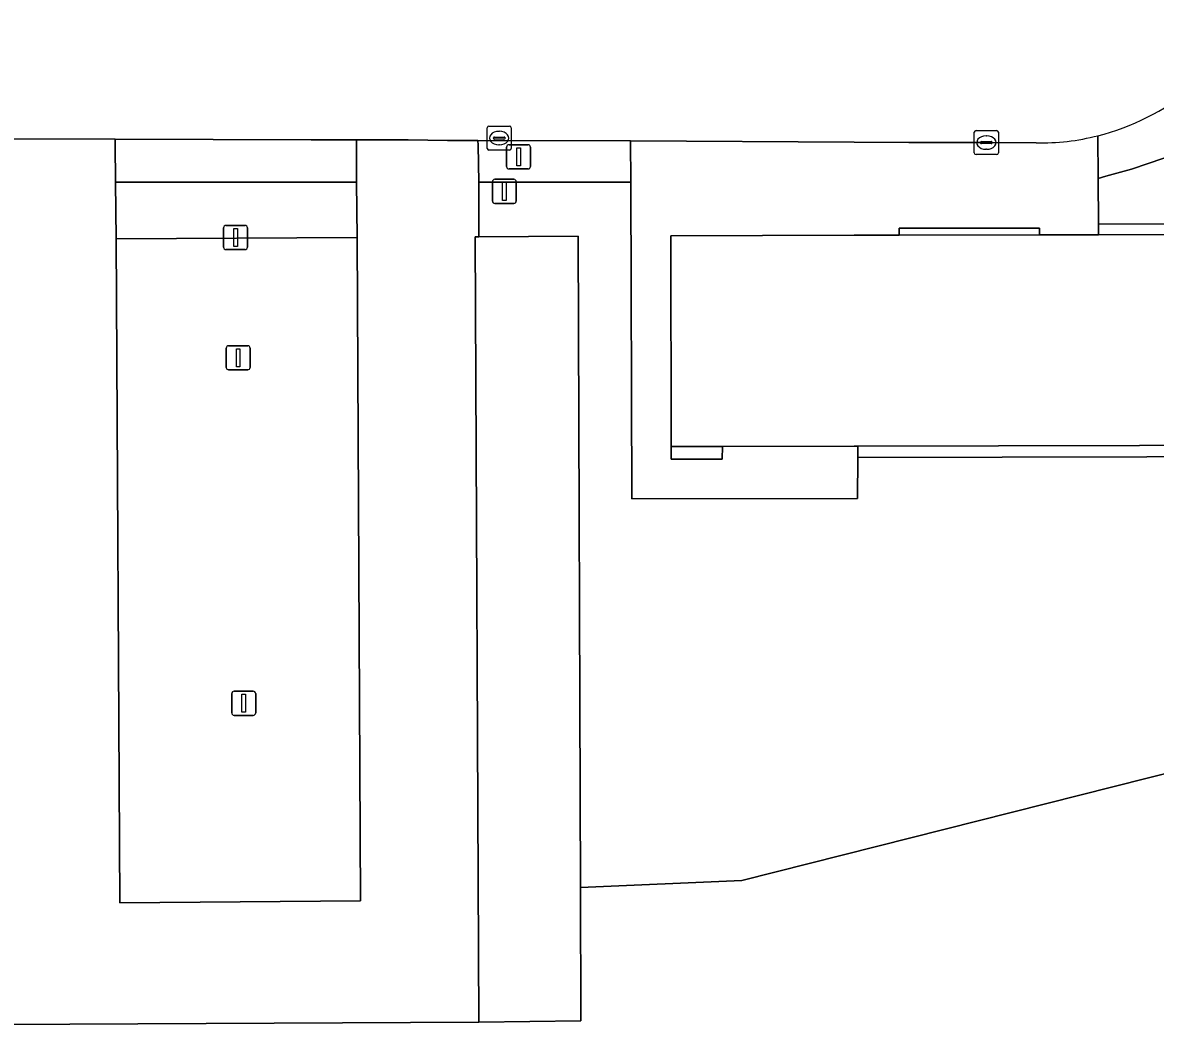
# Model space of a CAD drawing. Extents: x 161477 to 163040, y 383680 to 384871.
# Drawn here: x 162465.54 to 162512.48, y 384149.41 to 384191.39 of the extents above; entities that cross this region are included whole.
import ezdxf

# ---------------------------------------------------------------- set-up
doc = ezdxf.new("R2010")
doc.units = 0
for name, color, linetype in [('IMGEO_Gemengd_bos', 7, 'Continuous'), ('IMGEO_Groenvoorziening', 7, 'Continuous'), ('IMGEO_Kolk', 7, 'Continuous'), ('IMGEO_Lichtmast', 7, 'Continuous'), ('IMGEO_Pand', 7, 'Continuous'), ('IMGEO_Parkeervlak_open', 7, 'Continuous'), ('IMGEO_Rijbaan_lokaal_open', 7, 'Continuous'), ('IMGEO_Terreindeel_onvherhard', 7, 'Continuous'), ('IMGEO_Verkeersbordpaal', 7, 'Continuous'), ('IMGEO_Voetpad_open', 7, 'Continuous')]:
    doc.layers.add(name, color=color, linetype=linetype)

msp = doc.modelspace()

# ---------------------------------------------------------------- linework, layer by layer
at = {"layer": 'IMGEO_Gemengd_bos'}
msp.add_lwpolyline([(162518.607, 384161.721), (162512.147, 384160.095), (162495.343, 384155.866), (162488.653, 384155.572), (162488.673, 384150.055), (162484.441, 384149.998), (162464.661, 384149.9), (162460.403, 384149.884), (162460.387, 384153.173), (162453.373, 384152.987), (162453.484, 384131.863), (162453.62, 384131.84), (162500, 384141.748), (162543.951, 384150.699)], dxfattribs=at)
at = {"layer": 'IMGEO_Groenvoorziening'}
for points in [[(162512.83, 384185.778), (162511.496, 384185.319), (162510.422, 384185.025), (162510.113, 384184.94), (162510.126, 384183.043), (162518.099, 384183.075)], [(162518.111, 384173.425), (162500.146, 384173.373), (162500.143, 384171.686), (162490.788, 384171.67), (162490.742, 384184.778), (162484.442, 384184.781), (162484.438, 384182.517), (162488.555, 384182.542), (162488.653, 384155.572), (162495.343, 384155.866), (162512.147, 384160.095), (162518.607, 384161.721)]]:
    msp.add_lwpolyline(points, dxfattribs=at)
msp.add_lwpolyline([(162479.379, 384184.783), (162469.392, 384184.787), (162469.415, 384182.429), (162479.399, 384182.495)], close=True, dxfattribs=at)
at = {"layer": 'IMGEO_Kolk'}
for p, q in [((162484.788, 384186.181), (162484.788, 384187.033)), ((162484.863, 384187.107), (162485.715, 384187.107)), ((162485.276, 384186.887), (162485.301, 384186.887)), ((162485.789, 384187.033), (162485.789, 384186.181)), ((162504.976, 384185.996), (162504.976, 384186.848)), ((162505.051, 384186.922), (162505.903, 384186.922)), ((162505.977, 384186.848), (162505.977, 384185.996)), ((162485.047, 384186.601), (162485.047, 384186.613)), ((162485.485, 384186.564), (162485.087, 384186.564)), ((162485.09, 384186.65), (162485.488, 384186.65)), ((162485.299, 384186.327), (162485.274, 384186.327)), ((162485.531, 384186.613), (162485.531, 384186.601)), ((162505.235, 384186.416), (162505.235, 384186.428)), ((162505.673, 384186.379), (162505.275, 384186.379)), ((162505.278, 384186.465), (162505.676, 384186.465)), ((162505.464, 384186.702), (162505.489, 384186.702)), ((162505.719, 384186.428), (162505.719, 384186.416)), ((162485.715, 384186.107), (162484.863, 384186.107)), ((162505.903, 384185.922), (162505.051, 384185.922)), ((162505.487, 384186.142), (162505.462, 384186.142))]:
    msp.add_line(p, q, dxfattribs=at)
for points in [[(162484.788, 384186.181), (162484.788, 384187.033)], [(162484.863, 384187.107), (162485.715, 384187.107)], [(162485.789, 384187.033), (162485.789, 384186.181)], [(162504.976, 384185.996), (162504.976, 384186.848)], [(162505.051, 384186.922), (162505.903, 384186.922)], [(162505.977, 384186.848), (162505.977, 384185.996)], [(162485.715, 384186.107), (162484.863, 384186.107)], [(162505.903, 384185.922), (162505.051, 384185.922)]]:
    msp.add_lwpolyline(points, dxfattribs=at)
for centre, radius, start, end in [((162484.865, 384187.031), 0.0765, 91.552, 178.448), ((162484.865, 384187.031), 0.0765, 91.552, 178.448), ((162485.713, 384187.031), 0.0765, 1.552, 88.448), ((162485.713, 384187.031), 0.0765, 1.552, 88.448), ((162505.053, 384186.846), 0.0765, 91.552, 178.448), ((162505.053, 384186.846), 0.0765, 91.552, 178.448), ((162505.901, 384186.846), 0.0765, 1.552, 88.448), ((162505.901, 384186.846), 0.0765, 1.552, 88.448), ((162485.087, 384186.61), 0.0403, 85.8775, 175.7526), ((162485.084, 384186.6), 0.0366, 178.938, 274.7102), ((162485.488, 384186.607), 0.043, 264.8664, 352.4533), ((162485.492, 384186.612), 0.0386, 1.7309, 96.639), ((162505.275, 384186.425), 0.0403, 85.8775, 175.7526), ((162505.272, 384186.415), 0.0366, 178.938, 274.7102), ((162505.676, 384186.422), 0.043, 264.8664, 352.4533), ((162505.68, 384186.427), 0.0386, 1.7309, 96.639), ((162484.865, 384186.183), 0.0765, 181.552, 268.448), ((162484.865, 384186.183), 0.0765, 181.552, 268.448), ((162485.713, 384186.183), 0.0765, 271.552, 358.448), ((162485.713, 384186.183), 0.0765, 271.552, 358.448), ((162505.053, 384185.998), 0.0765, 181.552, 268.448), ((162505.053, 384185.998), 0.0765, 181.552, 268.448), ((162505.901, 384185.998), 0.0765, 271.552, 358.448), ((162505.901, 384185.998), 0.0765, 271.552, 358.448)]:
    msp.add_arc(centre, radius, start, end, dxfattribs=at)
for centre, major_axis, ratio, start_param, end_param in [((162485.275, 384186.607), (-0.387, 0.002), 0.722429, 4.712389, 7.853982), ((162485.3, 384186.607), (-0.39, 0.002), 0.717154, 1.570796, 4.712389), ((162505.463, 384186.422), (-0.387, 0.002), 0.722429, 4.712389, 7.853982), ((162505.488, 384186.422), (-0.39, 0.002), 0.717154, 1.570796, 4.712389)]:
    msp.add_ellipse(centre, major_axis=major_axis, ratio=ratio, start_param=start_param, end_param=end_param, dxfattribs=at)
at = {"layer": 'IMGEO_Lichtmast'}
for p, q in [((162485.695, 384186.33), (162486.485, 384186.33)), ((162486.485, 384186.33), (162485.695, 384186.33)), ((162485.595, 384185.43), (162485.595, 384186.23)), ((162485.595, 384186.23), (162485.595, 384185.43)), ((162486.585, 384186.23), (162486.585, 384185.43)), ((162486.585, 384185.43), (162486.585, 384186.23)), ((162486.485, 384185.33), (162485.695, 384185.33)), ((162485.695, 384185.33), (162486.485, 384185.33)), ((162473.975, 384177.11), (162473.975, 384177.91)), ((162473.975, 384177.91), (162473.975, 384177.11)), ((162474.075, 384178.01), (162474.865, 384178.01)), ((162474.865, 384178.01), (162474.075, 384178.01)), ((162474.965, 384177.91), (162474.965, 384177.11)), ((162474.965, 384177.11), (162474.965, 384177.91)), ((162474.865, 384177.01), (162474.075, 384177.01)), ((162474.075, 384177.01), (162474.865, 384177.01)), ((162474.205, 384162.8), (162474.205, 384163.6)), ((162474.205, 384163.6), (162474.205, 384162.8)), ((162474.305, 384163.7), (162475.095, 384163.7)), ((162475.095, 384163.7), (162474.305, 384163.7)), ((162475.195, 384163.6), (162475.195, 384162.8)), ((162475.195, 384162.8), (162475.195, 384163.6)), ((162475.095, 384162.7), (162474.305, 384162.7)), ((162474.305, 384162.7), (162475.095, 384162.7))]:
    msp.add_line(p, q, dxfattribs=at)
for points in [[(162486.015, 384186.205), (162486.165, 384186.205), (162486.165, 384185.455), (162486.015, 384185.455), (162486.015, 384186.205)], [(162474.395, 384177.885), (162474.545, 384177.885), (162474.545, 384177.135), (162474.395, 384177.135), (162474.395, 384177.885)], [(162474.625, 384163.575), (162474.775, 384163.575), (162474.775, 384162.825), (162474.625, 384162.825), (162474.625, 384163.575)]]:
    msp.add_lwpolyline(points, dxfattribs=at)
for centre, start, end in [((162485.695, 384186.23), 90, 180), ((162485.695, 384186.23), 90, 180), ((162486.485, 384186.23), 0, 90), ((162486.485, 384186.23), 360, 90), ((162485.695, 384185.43), 180, 270), ((162485.695, 384185.43), 180, 270), ((162486.485, 384185.43), 270, 0), ((162486.485, 384185.43), 270, 0), ((162474.075, 384177.91), 90, 180), ((162474.075, 384177.91), 90, 180), ((162474.865, 384177.91), 0, 90), ((162474.865, 384177.91), 360, 90), ((162474.075, 384177.11), 180, 270), ((162474.075, 384177.11), 180, 270), ((162474.865, 384177.11), 270, 0), ((162474.865, 384177.11), 270, 0), ((162474.305, 384163.6), 90, 180), ((162474.305, 384163.6), 90, 180), ((162475.095, 384163.6), 0, 90), ((162475.095, 384163.6), 360, 90), ((162474.305, 384162.8), 180, 270), ((162474.305, 384162.8), 180, 270), ((162475.095, 384162.8), 270, 0), ((162475.095, 384162.8), 270, 0)]:
    msp.add_arc(centre, 0.1, start, end, dxfattribs=at)
at = {"layer": 'IMGEO_Pand'}
msp.add_lwpolyline([(162517.624, 384182.623), (162510.129, 384182.605), (162507.676, 384182.599), (162501.87, 384182.585), (162500, 384182.58), (162492.396, 384182.561), (162492.415, 384173.83), (162494.542, 384173.834), (162500, 384173.846), (162500.147, 384173.846), (162517.651, 384173.883)], close=True, dxfattribs=at)
at = {"layer": 'IMGEO_Parkeervlak_open'}
for points in [[(162484.438, 384182.517), (162484.294, 384182.514), (162484.441, 384149.998), (162488.673, 384150.055), (162488.653, 384155.572), (162488.555, 384182.542)], [(162479.399, 384182.495), (162469.415, 384182.429), (162469.56, 384154.931), (162479.536, 384155.016)]]:
    msp.add_lwpolyline(points, close=True, dxfattribs=at)
at = {"layer": 'IMGEO_Rijbaan_lokaal_open'}
msp.add_lwpolyline([(162444.325, 384186.638), (162445.079, 384186.63), (162449.876, 384186.636), (162453.618, 384186.607), (162464.346, 384186.573), (162469.376, 384186.557), (162477.492, 384186.532), (162479.371, 384186.536), (162481.508, 384186.54), (162483.146, 384186.508), (162484.406, 384186.505), (162490.736, 384186.488), (162500, 384186.441), (162502.267, 384186.429), (162505.477, 384186.423), (162507.542, 384186.406)], dxfattribs=at)
msp.add_lwpolyline([(162469.415, 384182.429), (162469.392, 384184.787), (162469.378, 384186.371), (162469.376, 384186.557), (162464.346, 384186.573), (162464.345, 384186.375), (162464.342, 384184.824), (162464.361, 384182.493), (162464.506, 384182.495), (162464.661, 384149.9), (162484.441, 384149.998), (162484.294, 384182.514), (162484.438, 384182.517), (162484.442, 384184.781), (162484.41, 384186.313), (162484.406, 384186.505), (162483.146, 384186.508), (162481.508, 384186.54), (162479.371, 384186.536), (162479.372, 384186.329), (162479.379, 384184.783), (162479.399, 384182.495), (162479.536, 384155.016), (162469.56, 384154.931)], close=True, dxfattribs=at)
for centre, radius, start, end in [((162507.695, 384196.274), 9.867, 284.1117, 309.5029), ((162507.691, 384196.262), 9.857, 269.1329, 284.1516)]:
    msp.add_arc(centre, radius, start, end, dxfattribs=at)
at = {"layer": 'IMGEO_Terreindeel_onvherhard'}
for points in [[(162518.099, 384183.075), (162510.126, 384183.043), (162510.129, 384182.605), (162517.624, 384182.623), (162517.651, 384173.883), (162500.147, 384173.846), (162500.146, 384173.373), (162518.111, 384173.425)], [(162507.676, 384182.874), (162501.87, 384182.881), (162501.87, 384182.585), (162507.676, 384182.599)], [(162494.542, 384173.834), (162492.415, 384173.83), (162492.42, 384173.309), (162494.535, 384173.315)]]:
    msp.add_lwpolyline(points, close=True, dxfattribs=at)
at = {"layer": 'IMGEO_Verkeersbordpaal'}
for p, q in [((162485.105, 384184.9), (162485.895, 384184.9)), ((162485.895, 384184.9), (162485.105, 384184.9)), ((162485.005, 384184), (162485.005, 384184.8)), ((162485.005, 384184.8), (162485.005, 384184)), ((162485.995, 384184.8), (162485.995, 384184)), ((162485.995, 384184), (162485.995, 384184.8)), ((162485.895, 384183.9), (162485.105, 384183.9)), ((162485.105, 384183.9), (162485.895, 384183.9)), ((162473.965, 384182.99), (162474.755, 384182.99)), ((162474.755, 384182.99), (162473.965, 384182.99)), ((162473.865, 384182.09), (162473.865, 384182.89)), ((162473.865, 384182.89), (162473.865, 384182.09)), ((162474.855, 384182.89), (162474.855, 384182.09)), ((162474.855, 384182.09), (162474.855, 384182.89)), ((162474.755, 384181.99), (162473.965, 384181.99)), ((162473.965, 384181.99), (162474.755, 384181.99))]:
    msp.add_line(p, q, dxfattribs=at)
for points in [[(162485.425, 384184.775), (162485.575, 384184.775), (162485.575, 384184.025), (162485.425, 384184.025), (162485.425, 384184.775)], [(162474.285, 384182.865), (162474.435, 384182.865), (162474.435, 384182.115), (162474.285, 384182.115), (162474.285, 384182.865)]]:
    msp.add_lwpolyline(points, dxfattribs=at)
for centre, start, end in [((162485.105, 384184.8), 90, 180), ((162485.105, 384184.8), 90, 180), ((162485.895, 384184.8), 0, 90), ((162485.895, 384184.8), 360, 90), ((162485.105, 384184), 180, 270), ((162485.105, 384184), 180, 270), ((162485.895, 384184), 270, 0), ((162485.895, 384184), 270, 0), ((162473.965, 384182.89), 90, 180), ((162473.965, 384182.89), 90, 180), ((162474.755, 384182.89), 0, 90), ((162474.755, 384182.89), 360, 90), ((162473.965, 384182.09), 180, 270), ((162473.965, 384182.09), 180, 270), ((162474.755, 384182.09), 270, 0), ((162474.755, 384182.09), 270, 0)]:
    msp.add_arc(centre, 0.1, start, end, dxfattribs=at)
at = {"layer": 'IMGEO_Voetpad_open'}
for points in [[(162510.101, 384186.704), (162510.113, 384184.94), (162510.422, 384185.025), (162511.496, 384185.319), (162512.83, 384185.778), (162523.511, 384189.524), (162523.575, 384202.119), (162523.593, 384217.697)], [(162507.542, 384186.406), (162505.477, 384186.423), (162502.267, 384186.429), (162500, 384186.441), (162490.736, 384186.488), (162490.742, 384184.778), (162490.788, 384171.67), (162500.143, 384171.686), (162500.146, 384173.373), (162500.147, 384173.846), (162500, 384173.846), (162494.542, 384173.834), (162494.535, 384173.315), (162492.42, 384173.309), (162492.415, 384173.83), (162492.396, 384182.561), (162500, 384182.58), (162501.87, 384182.585), (162501.87, 384182.881), (162507.676, 384182.874), (162507.676, 384182.599), (162510.129, 384182.605), (162510.126, 384183.043), (162510.113, 384184.94)], [(162510.113, 384184.94), (162510.101, 384186.704)]]:
    msp.add_lwpolyline(points, dxfattribs=at)
for points in [[(162479.371, 384186.536), (162477.492, 384186.532), (162469.376, 384186.557), (162469.378, 384186.371), (162469.392, 384184.787), (162479.379, 384184.783), (162479.372, 384186.329)], [(162490.736, 384186.488), (162484.406, 384186.505), (162484.41, 384186.313), (162484.442, 384184.781), (162490.742, 384184.778)]]:
    msp.add_lwpolyline(points, close=True, dxfattribs=at)
for centre, radius, start, end in [((162507.695, 384196.274), 9.867, 284.1117, 309.5029), ((162507.691, 384196.262), 9.857, 269.1329, 284.1516)]:
    msp.add_arc(centre, radius, start, end, dxfattribs=at)

doc.saveas('drawing.dxf')
